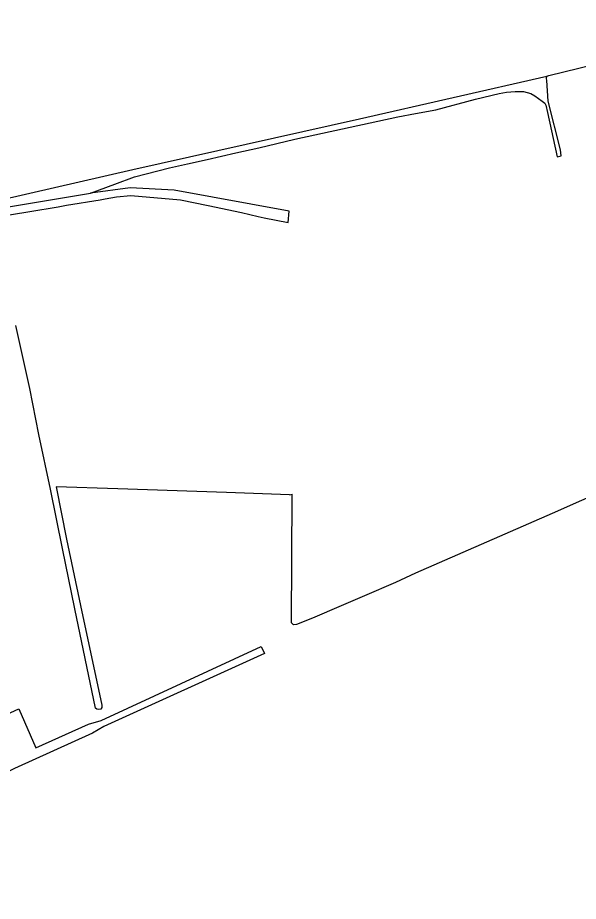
# Model space of a CAD drawing. Extents: x 140000 to 143000, y 403500 to 406000.
# Drawn here: x 141781.4 to 141993.6, y 404490.2 to 404824.7 of the extents above; entities that cross this region are included whole.
import ezdxf

# ---------------------------------------------------------------- set-up
doc = ezdxf.new("R2010")
doc.units = 0
doc.layers.add('gx-grn-maaiveld', color=7, linetype='Continuous')

msp = doc.modelspace()

# ---------------------------------------------------------------- linework, layer by layer
at = {"layer": 'gx-grn-maaiveld'}
msp.add_line((141774.96, 404755.73), (141824.91, 404767.18), dxfattribs=at)
for points in [[(141981.66, 404802.49), (141982.43, 404802.86), (142050.46, 404819.42), (142048.82, 404825.14), (142042.83, 404843.65), (142034.8, 404870.32), (142025.94, 404898.78), (142025.88, 404899.38), (142025.94, 404899.94), (142023.57, 404909.73), (142008.02, 404906), (141981.43, 404901.09), (141959.8, 404896.55), (141924.61, 404888.35), (141862.42, 404875), (141836.87, 404869.54), (141789.47, 404860.42)], [(141808.95, 404758.23), (141818.11, 404761.63), (141825.54, 404764.5), (141838.8, 404767.81), (141845.66, 404769.35), (141853.05, 404771), (141863.98, 404773.53), (141872.67, 404775.44), (141886.22, 404778.66), (141925.27, 404787.12), (141931.9, 404788.43), (141939.65, 404789.77), (141954.61, 404793.79), (141963.58, 404795.93), (141966.39, 404796.46), (141969.63, 404796.73), (141972.85, 404796.73), (141975.6, 404795.93), (141977.12, 404795.09), (141979.92, 404793.08), (141980.9, 404792.34), (141981.29, 404791.56), (141981.86, 404788.76), (141985.54, 404771.97), (141987.07, 404772.41), (141986.76, 404774.64), (141982.19, 404793.03), (141981.59, 404800.85), (141981.51, 404801.69), (141981.66, 404802.49)], [(141824.91, 404767.18), (141824.98, 404767.19), (141910.76, 404786.43), (141981.66, 404802.49)], [(141595.08, 404715.7), (141609.98, 404718.04), (141628.54, 404721.63), (141676.7, 404732.37), (141747.1, 404747.67), (141758.77, 404749.91), (141783.93, 404754.11), (141808.95, 404758.23)], [(141772.66, 404749.14), (141785.92, 404751.35), (141796.66, 404753.14), (141799.9, 404753.68), (141812.54, 404755.79), (141814.42, 404756.1), (141818.8, 404756.83), (141824.16, 404757.42), (141842.95, 404755.72), (141853.48, 404753.62), (141866.02, 404750.92), (141872.38, 404749.41), (141874.6, 404748.88), (141883.77, 404747.14), (141884.07, 404751.43), (141840.62, 404759.37), (141823.93, 404760.29), (141808.95, 404758.23)], [(141884.2, 404644.04), (141860.46, 404644.96), (141819.32, 404646.34), (141795.88, 404647.05), (141799.79, 404627.26), (141805.18, 404602.16), (141813.26, 404564.52), (141813.23, 404563.61), (141812.79, 404562.96), (141812.06, 404562.87), (141811.28, 404562.89), (141810.87, 404563.33), (141802.96, 404600.94), (141798.34, 404623.71), (141793.84, 404646.22), (141789.37, 404666.97), (141785.95, 404684.32), (141780.62, 404708.19)], [(142072.27, 404601.28), (142028.27, 404655.29), (142027.55, 404656.41), (142027.41, 404656.35), (142016.95, 404651.8), (141983.62, 404636.98), (141931.89, 404614.36), (141924.39, 404610.94), (141912.58, 404605.84), (141903.79, 404602.07), (141892.9, 404597.44), (141886.95, 404595), (141885.79, 404594.85), (141884.99, 404595.64), (141885.29, 404644.31)], [(141742.5, 404552.42), (141744.24, 404549.21), (141745.4, 404549.84), (141746.16, 404548.28), (141748.21, 404549.25), (141749, 404548.08), (141751.07, 404548.91), (141781.77, 404563.08), (141788.28, 404548.29), (141808.14, 404557.24), (141812.98, 404558.68), (141873.53, 404586.63), (141874.81, 404584.07), (141814, 404556.4), (141809.68, 404553.84), (141780.13, 404540.53), (141753.07, 404527.22), (141757.29, 404518.92), (141708.22, 404494.35), (141700.01, 404490.21), (141691.34, 404505.46), (141679.35, 404502.04)]]:
    msp.add_lwpolyline(points, dxfattribs=at)
msp.add_arc((141883.16, 404650.62), 6.66, 278.9959, 288.6553, dxfattribs=at)

doc.saveas('drawing.dxf')
